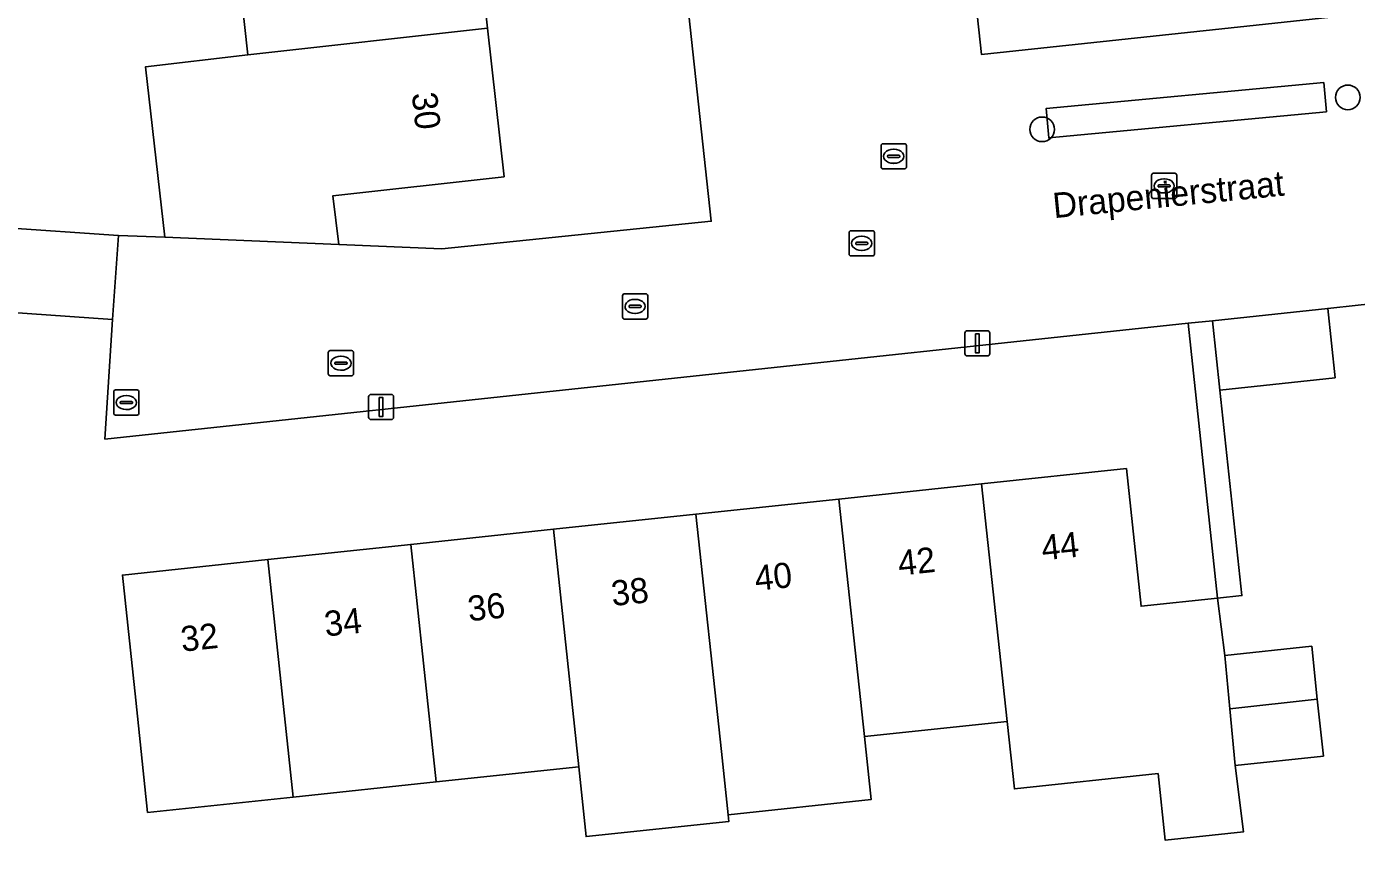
# Model space of a CAD drawing. Extents: x 160023 to 161302, y 384750 to 385707.
# Drawn here: x 161079 to 161131.7, y 384936.6 to 384969.7 of the extents above; entities that cross this region are included whole.
import ezdxf

# ---------------------------------------------------------------- set-up
doc = ezdxf.new("R2010")
doc.units = 0
for name, color, linetype in [('IMGEO_Boom', 7, 'Continuous'), ('IMGEO_Brandkraan', 7, 'Continuous'), ('IMGEO_Erf', 7, 'Continuous'), ('IMGEO_Kolk', 7, 'Continuous'), ('IMGEO_Lichtmast', 7, 'Continuous'), ('IMGEO_Muur', 7, 'Continuous'), ('IMGEO_Openbare_ruimte_label', 7, 'Continuous'), ('IMGEO_Pand', 7, 'Continuous'), ('IMGEO_Pand_nummerreeks', 7, 'Continuous'), ('IMGEO_Parkeervlak_open', 7, 'Continuous'), ('IMGEO_Rijbaan_lokaal_open', 7, 'Continuous'), ('IMGEO_Rioolput', 7, 'Continuous'), ('IMGEO_Voetpad_open', 7, 'Continuous')]:
    doc.layers.add(name, color=color, linetype=linetype)

msp = doc.modelspace()

# ---------------------------------------------------------------- linework, layer by layer
at = {"layer": 'IMGEO_Boom'}
for centre in [(161131.396, 384966.883), (161119.262, 384965.614)]:
    msp.add_circle(centre, 0.489, dxfattribs=at)
at = {"layer": 'IMGEO_Brandkraan'}
for p, q in [((161082.412, 384954.342), (161082.412, 384955.194)), ((161082.487, 384955.268), (161083.339, 384955.268)), ((161082.714, 384954.811), (161083.112, 384954.811)), ((161082.9, 384955.048), (161082.925, 384955.048)), ((161083.413, 384955.194), (161083.413, 384954.342)), ((161082.671, 384954.762), (161082.671, 384954.774)), ((161083.109, 384954.725), (161082.711, 384954.725)), ((161082.923, 384954.488), (161082.898, 384954.488)), ((161083.155, 384954.774), (161083.155, 384954.762)), ((161083.339, 384954.268), (161082.487, 384954.268))]:
    msp.add_line(p, q, dxfattribs=at)
for points in [[(161082.412, 384954.342), (161082.412, 384955.194)], [(161082.487, 384955.268), (161083.339, 384955.268)], [(161083.413, 384955.194), (161083.413, 384954.342)], [(161083.339, 384954.268), (161082.487, 384954.268)]]:
    msp.add_lwpolyline(points, dxfattribs=at)
for centre, radius, start, end in [((161082.489, 384955.192), 0.0765, 91.552, 178.448), ((161082.489, 384955.192), 0.0765, 91.552, 178.448), ((161082.711, 384954.771), 0.0403, 85.8775, 175.7526), ((161083.116, 384954.773), 0.0386, 1.7309, 96.639), ((161083.337, 384955.192), 0.0765, 1.552, 88.448), ((161083.337, 384955.192), 0.0765, 1.552, 88.448), ((161082.489, 384954.344), 0.0765, 181.552, 268.448), ((161082.489, 384954.344), 0.0765, 181.552, 268.448), ((161082.708, 384954.761), 0.0366, 178.938, 274.7102), ((161083.112, 384954.768), 0.043, 264.8664, 352.4533), ((161083.337, 384954.344), 0.0765, 271.552, 358.448), ((161083.337, 384954.344), 0.0765, 271.552, 358.448)]:
    msp.add_arc(centre, radius, start, end, dxfattribs=at)
for centre, major_axis, ratio, start_param, end_param in [((161082.899, 384954.768), (-0.387, 0.002), 0.722429, 4.712389, 7.853982), ((161082.924, 384954.768), (-0.39, 0.002), 0.717154, 1.570796, 4.712389)]:
    msp.add_ellipse(centre, major_axis=major_axis, ratio=ratio, start_param=start_param, end_param=end_param, dxfattribs=at)
at = {"layer": 'IMGEO_Erf'}
for points in [[(161102.011, 385000), (161101.524, 385004.5), (161093.522, 385003.633), (161093.898, 385000), (161094.127, 384997.928), (161094.75, 384992.292), (161095.379, 384986.6), (161096.004, 384980.95), (161096.628, 384975.303), (161097.254, 384969.635), (161097.907, 384963.729), (161091.115, 384962.978), (161091.35, 384961.045), (161095.439, 384960.866), (161106.129, 384961.966)], [(161126.225, 384947.001), (161126.511, 384944.729), (161129.961, 384945.095), (161130.185, 384942.985), (161130.424, 384940.73), (161126.921, 384940.359), (161127.261, 384937.73), (161124.145, 384937.399), (161123.865, 384940.035), (161118.164, 384939.431), (161117.871, 384942.111), (161112.208, 384941.51), (161112.476, 384939.003), (161106.805, 384938.402), (161106.833, 384938.14), (161101.161, 384937.539), (161100.867, 384940.308), (161095.206, 384939.707), (161089.535, 384939.106), (161083.757, 384938.493), (161083.284, 384942.948), (161082.757, 384947.92), (161088.533, 384948.533), (161094.203, 384949.134), (161099.864, 384949.734), (161105.523, 384950.335), (161111.199, 384950.937), (161116.861, 384951.537), (161122.609, 384952.147), (161123.189, 384946.679)]]:
    msp.add_lwpolyline(points, close=True, dxfattribs=at)
for points in [[(161073.359, 384962.04), (161082.599, 384961.393), (161084.442, 384961.332), (161083.678, 384968.1), (161087.735, 384968.573), (161087.11, 384974.251), (161084.41, 384973.953), (161084.066, 384973.915), (161083.677, 384973.872), (161083.057, 384979.549), (161082.44, 384985.198), (161081.82, 384990.88), (161082.193, 384990.921), (161081.481, 384991.497), (161081.032, 384995.881), (161081.637, 384996.597), (161081.288, 385000), (161081.047, 385002.356), (161069.609, 385001.137)], [(161113.456, 385000), (161116.852, 384968.591), (161127.761, 384969.751)], [(161153.625, 384929.861), (161150.25, 384960.605), (161131.8, 384958.633), (161130.597, 384958.504), (161130.892, 384955.75), (161126.318, 384955.261), (161127.191, 384947.104), (161126.225, 384947.001), (161125.059, 384957.913), (161082.065, 384953.317), (161082.366, 384958.07), (161073.127, 384958.717)]]:
    msp.add_lwpolyline(points, dxfattribs=at)
at = {"layer": 'IMGEO_Kolk'}
for p, q in [((161112.871, 384964.118), (161112.871, 384964.97)), ((161112.946, 384965.044), (161113.798, 384965.044)), ((161113.872, 384964.97), (161113.872, 384964.118)), ((161113.13, 384964.538), (161113.13, 384964.55)), ((161113.568, 384964.501), (161113.17, 384964.501)), ((161113.173, 384964.587), (161113.571, 384964.587)), ((161113.359, 384964.824), (161113.384, 384964.824)), ((161113.614, 384964.55), (161113.614, 384964.538)), ((161113.798, 384964.044), (161112.946, 384964.044)), ((161113.382, 384964.264), (161113.357, 384964.264)), ((161123.603, 384962.942), (161123.603, 384963.794)), ((161123.678, 384963.868), (161124.53, 384963.868)), ((161124.604, 384963.794), (161124.604, 384962.942)), ((161123.862, 384963.362), (161123.862, 384963.374)), ((161124.3, 384963.325), (161123.902, 384963.325)), ((161123.905, 384963.411), (161124.303, 384963.411)), ((161124.091, 384963.648), (161124.116, 384963.648)), ((161124.346, 384963.374), (161124.346, 384963.362)), ((161124.53, 384962.868), (161123.678, 384962.868)), ((161124.114, 384963.088), (161124.089, 384963.088)), ((161102.681, 384959.084), (161103.533, 384959.084)), ((161102.606, 384958.158), (161102.606, 384959.01)), ((161102.865, 384958.578), (161102.865, 384958.59)), ((161103.303, 384958.541), (161102.905, 384958.541)), ((161102.908, 384958.627), (161103.306, 384958.627)), ((161103.094, 384958.864), (161103.119, 384958.864)), ((161103.349, 384958.59), (161103.349, 384958.578)), ((161103.607, 384959.01), (161103.607, 384958.158)), ((161103.533, 384958.084), (161102.681, 384958.084)), ((161103.117, 384958.304), (161103.092, 384958.304)), ((161090.929, 384955.904), (161090.929, 384956.756)), ((161091.004, 384956.83), (161091.856, 384956.83)), ((161091.417, 384956.61), (161091.442, 384956.61)), ((161091.93, 384956.756), (161091.93, 384955.904)), ((161091.188, 384956.324), (161091.188, 384956.336)), ((161091.626, 384956.287), (161091.228, 384956.287)), ((161091.231, 384956.373), (161091.629, 384956.373)), ((161091.44, 384956.05), (161091.415, 384956.05)), ((161091.672, 384956.336), (161091.672, 384956.324)), ((161091.856, 384955.83), (161091.004, 384955.83))]:
    msp.add_line(p, q, dxfattribs=at)
for points in [[(161112.871, 384964.118), (161112.871, 384964.97)], [(161112.946, 384965.044), (161113.798, 384965.044)], [(161113.872, 384964.97), (161113.872, 384964.118)], [(161113.798, 384964.044), (161112.946, 384964.044)], [(161123.603, 384962.942), (161123.603, 384963.794)], [(161123.678, 384963.868), (161124.53, 384963.868)], [(161124.604, 384963.794), (161124.604, 384962.942)], [(161124.53, 384962.868), (161123.678, 384962.868)], [(161102.681, 384959.084), (161103.533, 384959.084)], [(161102.606, 384958.158), (161102.606, 384959.01)], [(161103.607, 384959.01), (161103.607, 384958.158)], [(161103.533, 384958.084), (161102.681, 384958.084)], [(161090.929, 384955.904), (161090.929, 384956.756)], [(161091.004, 384956.83), (161091.856, 384956.83)], [(161091.93, 384956.756), (161091.93, 384955.904)], [(161091.856, 384955.83), (161091.004, 384955.83)]]:
    msp.add_lwpolyline(points, dxfattribs=at)
for centre, radius, start, end in [((161112.948, 384964.968), 0.0765, 91.552, 178.448), ((161112.948, 384964.968), 0.0765, 91.552, 178.448), ((161113.796, 384964.968), 0.0765, 1.552, 88.448), ((161113.796, 384964.968), 0.0765, 1.552, 88.448), ((161113.17, 384964.547), 0.0403, 85.8775, 175.7526), ((161113.167, 384964.537), 0.0366, 178.938, 274.7102), ((161113.571, 384964.544), 0.043, 264.8664, 352.4533), ((161113.575, 384964.549), 0.0386, 1.7309, 96.639), ((161112.948, 384964.12), 0.0765, 181.552, 268.448), ((161112.948, 384964.12), 0.0765, 181.552, 268.448), ((161113.796, 384964.12), 0.0765, 271.552, 358.448), ((161113.796, 384964.12), 0.0765, 271.552, 358.448), ((161123.68, 384963.792), 0.0765, 91.552, 178.448), ((161123.68, 384963.792), 0.0765, 91.552, 178.448), ((161124.528, 384963.792), 0.0765, 1.552, 88.448), ((161124.528, 384963.792), 0.0765, 1.552, 88.448), ((161123.902, 384963.371), 0.0403, 85.8775, 175.7526), ((161123.899, 384963.361), 0.0366, 178.938, 274.7102), ((161124.303, 384963.368), 0.043, 264.8664, 352.4533), ((161124.307, 384963.373), 0.0386, 1.7309, 96.639), ((161123.68, 384962.944), 0.0765, 181.552, 268.448), ((161123.68, 384962.944), 0.0765, 181.552, 268.448), ((161124.528, 384962.944), 0.0765, 271.552, 358.448), ((161124.528, 384962.944), 0.0765, 271.552, 358.448), ((161102.683, 384959.008), 0.0765, 91.552, 178.448), ((161102.683, 384959.008), 0.0765, 91.552, 178.448), ((161103.531, 384959.008), 0.0765, 1.552, 88.448), ((161103.531, 384959.008), 0.0765, 1.552, 88.448), ((161102.905, 384958.587), 0.0403, 85.8775, 175.7526), ((161102.902, 384958.577), 0.0366, 178.938, 274.7102), ((161103.306, 384958.584), 0.043, 264.8664, 352.4533), ((161103.31, 384958.589), 0.0386, 1.7309, 96.639), ((161102.683, 384958.16), 0.0765, 181.552, 268.448), ((161102.683, 384958.16), 0.0765, 181.552, 268.448), ((161103.531, 384958.16), 0.0765, 271.552, 358.448), ((161103.531, 384958.16), 0.0765, 271.552, 358.448), ((161091.006, 384956.754), 0.0765, 91.552, 178.448), ((161091.006, 384956.754), 0.0765, 91.552, 178.448), ((161091.854, 384956.754), 0.0765, 1.552, 88.448), ((161091.854, 384956.754), 0.0765, 1.552, 88.448), ((161091.006, 384955.906), 0.0765, 181.552, 268.448), ((161091.006, 384955.906), 0.0765, 181.552, 268.448), ((161091.228, 384956.333), 0.0403, 85.8775, 175.7526), ((161091.225, 384956.323), 0.0366, 178.938, 274.7102), ((161091.629, 384956.33), 0.043, 264.8664, 352.4533), ((161091.633, 384956.335), 0.0386, 1.7309, 96.639), ((161091.854, 384955.906), 0.0765, 271.552, 358.448), ((161091.854, 384955.906), 0.0765, 271.552, 358.448)]:
    msp.add_arc(centre, radius, start, end, dxfattribs=at)
for centre, major_axis, ratio, start_param, end_param in [((161113.358, 384964.544), (-0.387, 0.002), 0.722429, 4.712389, 7.853982), ((161113.383, 384964.544), (-0.39, 0.002), 0.717154, 1.570796, 4.712389), ((161124.09, 384963.368), (-0.387, 0.002), 0.722429, 4.712389, 7.853982), ((161124.115, 384963.368), (-0.39, 0.002), 0.717154, 1.570796, 4.712389), ((161103.093, 384958.584), (-0.387, 0.002), 0.722429, 4.712389, 7.853982), ((161103.118, 384958.584), (-0.39, 0.002), 0.717154, 1.570796, 4.712389), ((161091.416, 384956.33), (-0.387, 0.002), 0.722429, 4.712389, 7.853982), ((161091.441, 384956.33), (-0.39, 0.002), 0.717154, 1.570796, 4.712389)]:
    msp.add_ellipse(centre, major_axis=major_axis, ratio=ratio, start_param=start_param, end_param=end_param, dxfattribs=at)
at = {"layer": 'IMGEO_Lichtmast'}
for p, q in [((161116.194, 384956.719), (161116.194, 384957.519)), ((161116.194, 384957.519), (161116.194, 384956.719)), ((161116.294, 384957.619), (161117.084, 384957.619)), ((161117.084, 384957.619), (161116.294, 384957.619)), ((161117.184, 384957.519), (161117.184, 384956.719)), ((161117.184, 384956.719), (161117.184, 384957.519)), ((161117.084, 384956.619), (161116.294, 384956.619)), ((161116.294, 384956.619), (161117.084, 384956.619)), ((161092.529, 384954.189), (161092.529, 384954.989)), ((161092.529, 384954.989), (161092.529, 384954.189)), ((161092.629, 384955.089), (161093.419, 384955.089)), ((161093.419, 384955.089), (161092.629, 384955.089)), ((161093.519, 384954.989), (161093.519, 384954.189)), ((161093.519, 384954.189), (161093.519, 384954.989)), ((161093.419, 384954.089), (161092.629, 384954.089)), ((161092.629, 384954.089), (161093.419, 384954.089))]:
    msp.add_line(p, q, dxfattribs=at)
for points in [[(161116.614, 384957.494), (161116.764, 384957.494), (161116.764, 384956.744), (161116.614, 384956.744), (161116.614, 384957.494)], [(161092.949, 384954.964), (161093.099, 384954.964), (161093.099, 384954.214), (161092.949, 384954.214), (161092.949, 384954.964)]]:
    msp.add_lwpolyline(points, dxfattribs=at)
for centre, start, end in [((161116.294, 384957.519), 90, 180), ((161116.294, 384957.519), 90, 180), ((161117.084, 384957.519), 0, 90), ((161117.084, 384957.519), 360, 90), ((161116.294, 384956.719), 180, 270), ((161116.294, 384956.719), 180, 270), ((161117.084, 384956.719), 270, 0), ((161117.084, 384956.719), 270, 0), ((161092.629, 384954.989), 90, 180), ((161092.629, 384954.989), 90, 180), ((161093.419, 384954.989), 0, 90), ((161093.419, 384954.989), 360, 90), ((161092.629, 384954.189), 180, 270), ((161092.629, 384954.189), 180, 270), ((161093.419, 384954.189), 270, 0), ((161093.419, 384954.189), 270, 0)]:
    msp.add_arc(centre, 0.1, start, end, dxfattribs=at)
at = {"layer": 'IMGEO_Muur'}
msp.add_lwpolyline([(161082.065, 384953.317), (161082.366, 384958.07)], dxfattribs=at)
at = {"layer": 'IMGEO_Pand'}
for points in [[(161097.254, 384969.635), (161096.628, 384975.303), (161087.11, 384974.251), (161087.735, 384968.573)], [(161091.35, 384961.045), (161091.115, 384962.978), (161097.907, 384963.729), (161097.254, 384969.635), (161087.735, 384968.573), (161083.678, 384968.1), (161084.442, 384961.332)], [(161082.599, 384961.393), (161073.359, 384962.04), (161073.127, 384958.717), (161082.366, 384958.07)], [(161126.023, 384958.016), (161126.318, 384955.261), (161130.892, 384955.75), (161130.597, 384958.504)], [(161118.164, 384939.431), (161123.865, 384940.035), (161124.145, 384937.399), (161127.261, 384937.73), (161126.921, 384940.359), (161126.71, 384942.61), (161126.511, 384944.729), (161126.225, 384947.001), (161123.189, 384946.679), (161122.609, 384952.147), (161116.861, 384951.537), (161117.871, 384942.111)], [(161112.208, 384941.51), (161117.871, 384942.111), (161116.861, 384951.537), (161111.199, 384950.937)], [(161111.199, 384950.937), (161105.523, 384950.335), (161106.539, 384940.909), (161106.805, 384938.402), (161112.476, 384939.003), (161112.208, 384941.51)], [(161105.523, 384950.335), (161099.864, 384949.734), (161100.867, 384940.308), (161101.161, 384937.539), (161106.833, 384938.14), (161106.805, 384938.402), (161106.539, 384940.909)], [(161095.206, 384939.707), (161100.867, 384940.308), (161099.864, 384949.734), (161094.203, 384949.134)], [(161089.535, 384939.106), (161095.206, 384939.707), (161094.203, 384949.134), (161088.533, 384948.533)], [(161088.533, 384948.533), (161082.757, 384947.92), (161083.284, 384942.948), (161083.757, 384938.493), (161089.535, 384939.106)], [(161126.71, 384942.61), (161130.185, 384942.985), (161129.961, 384945.095), (161126.511, 384944.729)], [(161126.71, 384942.61), (161126.921, 384940.359), (161130.424, 384940.73), (161130.185, 384942.985)]]:
    msp.add_lwpolyline(points, close=True, dxfattribs=at)
at = {"layer": 'IMGEO_Parkeervlak_open'}
msp.add_lwpolyline([(161130.438, 384967.478), (161119.416, 384966.44), (161119.526, 384965.272), (161130.548, 384966.311)], close=True, dxfattribs=at)
at = {"layer": 'IMGEO_Rijbaan_lokaal_open'}
for points in [[(161097.917, 385037.806), (161101.363, 385005.987), (161101.524, 385004.5), (161102.011, 385000), (161106.129, 384961.966), (161095.439, 384960.866), (161091.35, 384961.045), (161084.442, 384961.332), (161082.599, 384961.393), (161082.366, 384958.07), (161082.065, 384953.317), (161125.059, 384957.913), (161126.023, 384958.016), (161130.597, 384958.504), (161131.8, 384958.633)], [(161134.541, 384970.478), (161127.761, 384969.751), (161116.852, 384968.591), (161113.456, 385000), (161109.62, 385035.48), (161113.048, 385035.872)]]:
    msp.add_lwpolyline(points, dxfattribs=at)
msp.add_lwpolyline([(161130.438, 384967.478), (161130.548, 384966.311), (161119.526, 384965.272), (161119.416, 384966.44)], close=True, dxfattribs=at)
at = {"layer": 'IMGEO_Rioolput'}
for p, q in [((161111.602, 384960.661), (161111.602, 384961.513)), ((161111.677, 384961.587), (161112.529, 384961.587)), ((161112.09, 384961.367), (161112.115, 384961.367)), ((161112.603, 384961.513), (161112.603, 384960.661)), ((161111.861, 384961.081), (161111.861, 384961.093)), ((161112.299, 384961.044), (161111.901, 384961.044)), ((161111.904, 384961.13), (161112.302, 384961.13)), ((161112.113, 384960.807), (161112.088, 384960.807)), ((161112.345, 384961.093), (161112.345, 384961.081)), ((161112.529, 384960.587), (161111.677, 384960.587))]:
    msp.add_line(p, q, dxfattribs=at)
for points in [[(161111.602, 384960.661), (161111.602, 384961.513)], [(161111.677, 384961.587), (161112.529, 384961.587)], [(161112.603, 384961.513), (161112.603, 384960.661)], [(161112.529, 384960.587), (161111.677, 384960.587)]]:
    msp.add_lwpolyline(points, dxfattribs=at)
for centre, radius, start, end in [((161111.679, 384961.511), 0.0765, 91.552, 178.448), ((161111.679, 384961.511), 0.0765, 91.552, 178.448), ((161112.527, 384961.511), 0.0765, 1.552, 88.448), ((161112.527, 384961.511), 0.0765, 1.552, 88.448), ((161111.679, 384960.663), 0.0765, 181.552, 268.448), ((161111.679, 384960.663), 0.0765, 181.552, 268.448), ((161111.901, 384961.09), 0.0403, 85.8775, 175.7526), ((161111.898, 384961.08), 0.0366, 178.938, 274.7102), ((161112.302, 384961.087), 0.043, 264.8664, 352.4533), ((161112.306, 384961.092), 0.0386, 1.7309, 96.639), ((161112.527, 384960.663), 0.0765, 271.552, 358.448), ((161112.527, 384960.663), 0.0765, 271.552, 358.448)]:
    msp.add_arc(centre, radius, start, end, dxfattribs=at)
for centre, major_axis, ratio, start_param, end_param in [((161112.089, 384961.087), (-0.387, 0.002), 0.722429, 4.712389, 7.853982), ((161112.114, 384961.087), (-0.39, 0.002), 0.717154, 1.570796, 4.712389)]:
    msp.add_ellipse(centre, major_axis=major_axis, ratio=ratio, start_param=start_param, end_param=end_param, dxfattribs=at)
at = {"layer": 'IMGEO_Voetpad_open'}
msp.add_lwpolyline([(161126.318, 384955.261), (161126.023, 384958.016), (161125.059, 384957.913), (161126.225, 384947.001), (161127.191, 384947.104)], close=True, dxfattribs=at)

# ---------------------------------------------------------------- texts
at = {"layer": 'IMGEO_Openbare_ruimte_label'}
msp.add_text('Drapenierstraat', height=1, rotation=5.6251, dxfattribs=at).set_placement((161119.733, 384962.085))
at = {"layer": 'IMGEO_Pand_nummerreeks'}
for s, rotation, p in [('30', 276.3072, (161094.241, 384967.037)), ('44', 6.0546, (161119.286, 384948.496)), ('42', 6.0546, (161113.59, 384947.892)), ('40', 6.0562, (161107.903, 384947.289)), ('38', 6.0562, (161102.21, 384946.685)), ('36', 6.0546, (161096.514, 384946.081)), ('34', 6.0546, (161090.821, 384945.477)), ('32', 6.0546, (161085.124, 384944.873))]:
    msp.add_text(s, height=1, rotation=rotation, dxfattribs=at).set_placement(p)

doc.saveas('drawing.dxf')
